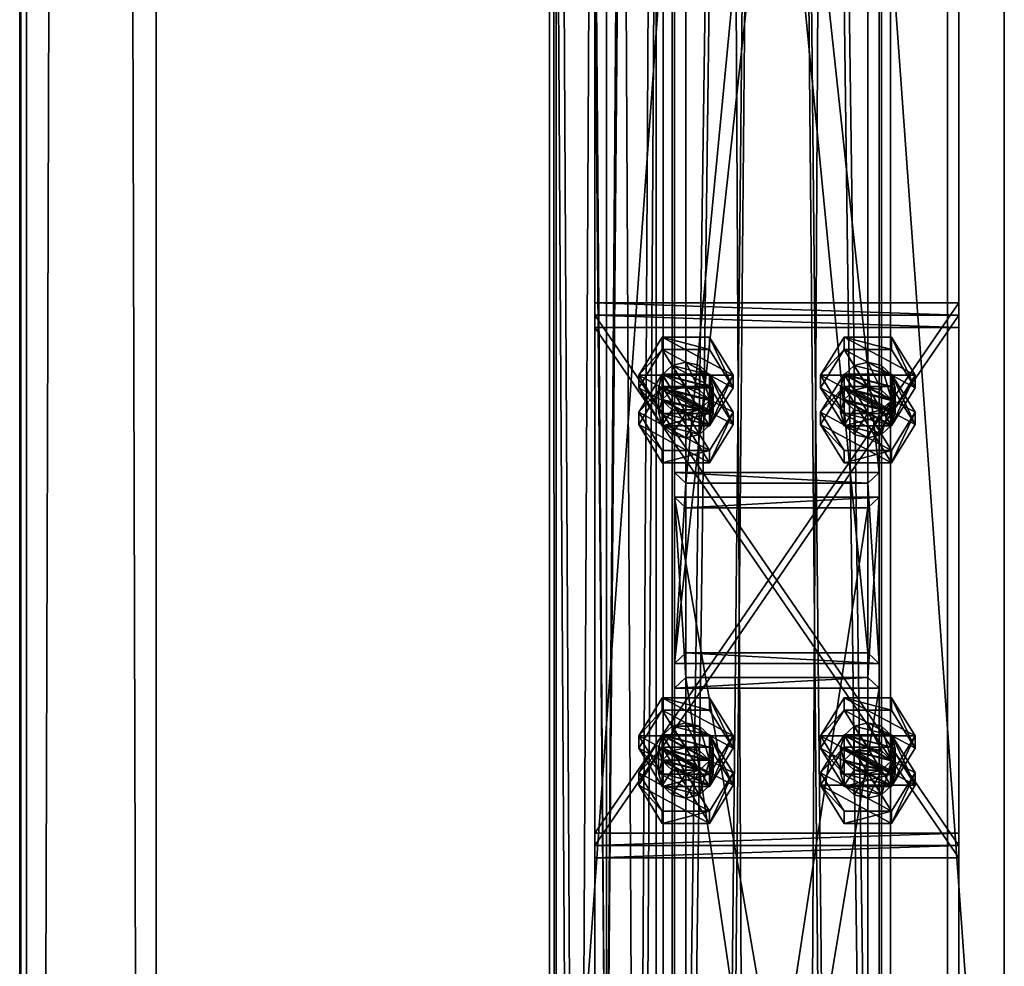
# Model space of a CAD drawing. Header units: millimetres. Extents: x -333 to 67333, y -930 to 39730.
# Tile 574 of 656: x -333 to 100, y 22452 to 22868. Entities that reach past the tile are written whole.
import ezdxf

# ---------------------------------------------------------------- set-up
doc = ezdxf.new("R2010")
doc.units = ezdxf.units.MM
for name, color, linetype in [('13', 7, 'Continuous'), ('4', 7, 'Continuous'), ('5', 7, 'Continuous'), ('6', 7, 'Continuous'), ('95', 7, 'Continuous'), ('99', 7, 'Continuous')]:
    doc.layers.add(name, color=color, linetype=linetype)

msp = doc.modelspace()

# ---------------------------------------------------------------- meshes
at = {"layer": '13', "color": 30}
mesh = msp.add_polyface(dxfattribs=at)
corners = [(-332.99, 19390.98, 7560.75), (-332.99, 19378.52, 7502.06), (-332.99, 39710.84, 3185.56), (-332.99, 39723.3, 3244.25), (-329.99, 19378.52, 7502.06), (-329.99, 39710.84, 3185.56), (-329.99, 19390.35, 7557.82), (-329.99, 39722.68, 3241.32), (-272.99, 19390.35, 7557.82), (-272.99, 39722.68, 3241.32), (-272.99, 19390.98, 7560.75), (-272.99, 39723.3, 3244.25)]
mesh.append_faces([[corners[k] for k in face] for face in [(0, 2, 3, 3), (1, 5, 2, 2), (4, 7, 5, 5), (6, 9, 7, 7), (8, 11, 9, 9), (10, 3, 11, 11), (0, 4, 1, 1), (8, 0, 10, 10), (7, 2, 5, 5)]], dxfattribs={"vtx0": -1, "color": 30})
mesh.append_faces([[corners[k] for k in face] for face in [(4, 0, 6, 6), (6, 0, 8, 8), (3, 7, 11, 11)]], dxfattribs={"vtx0": -1, "vtx1": -1, "color": 30})
mesh.append_faces([[corners[k] for k in face] for face in [(7, 3, 2, 2)]], dxfattribs={"vtx0": -1, "vtx2": -1, "vtx3": -1, "color": 30})
mesh.append_faces([[corners[k] for k in face] for face in [(9, 11, 7, 7)]], dxfattribs={"vtx1": -1, "color": 30})
mesh.append_faces([[corners[k] for k in face] for face in [(0, 1, 2, 2), (1, 4, 5, 5), (4, 6, 7, 7), (6, 8, 9, 9), (8, 10, 11, 11), (10, 0, 3, 3)]], dxfattribs={"vtx2": -1, "vtx3": -1, "color": 30})
mesh = msp.add_polyface(dxfattribs=at)
corners = [(-100, 19475.03, 2980), (-50, 19475.03, 2980), (-50, 29325, 2980), (-100, 29325, 2980), (-50, 19475.03, 2983), (-50, 29325, 2983), (-97, 19475.03, 2983), (-97, 29325, 2983), (-97, 19475.03, 3030), (-97, 29325, 3030), (-100, 19475.03, 3030), (-100, 29325, 3030)]
mesh.append_faces([[corners[k] for k in face] for face in [(0, 2, 3, 3), (1, 5, 2, 2), (4, 7, 5, 5), (6, 9, 7, 7), (8, 11, 9, 9), (10, 3, 11, 11), (0, 4, 1, 1), (8, 0, 10, 10), (7, 2, 5, 5)]], dxfattribs={"vtx0": -1, "color": 30})
mesh.append_faces([[corners[k] for k in face] for face in [(4, 0, 6, 6), (6, 0, 8, 8), (3, 7, 11, 11)]], dxfattribs={"vtx0": -1, "vtx1": -1, "color": 30})
mesh.append_faces([[corners[k] for k in face] for face in [(7, 3, 2, 2)]], dxfattribs={"vtx0": -1, "vtx2": -1, "vtx3": -1, "color": 30})
mesh.append_faces([[corners[k] for k in face] for face in [(9, 11, 7, 7)]], dxfattribs={"vtx1": -1, "color": 30})
mesh.append_faces([[corners[k] for k in face] for face in [(0, 1, 2, 2), (1, 4, 5, 5), (4, 6, 7, 7), (6, 8, 9, 9), (8, 10, 11, 11), (10, 0, 3, 3)]], dxfattribs={"vtx2": -1, "vtx3": -1, "color": 30})
mesh = msp.add_polyface(dxfattribs=at)
corners = [(-50.06, 25223.33, 5870), (-100.06, 25223.33, 5870), (-100.06, 19405, 5870), (-50.06, 19405, 5870), (-50.06, 25223.33, 5950), (-50.06, 19405, 5950), (-100.06, 25223.33, 5950), (-100.06, 19405, 5950), (-97.06, 19405, 5873), (-53.06, 19405, 5873), (-53.06, 19405, 5947), (-97.06, 19405, 5947), (-53.06, 25223.33, 5873), (-53.06, 25223.33, 5947), (-97.06, 25223.33, 5873), (-97.06, 25223.33, 5947)]
mesh.append_faces([[corners[k] for k in face] for face in [(0, 2, 3, 3), (4, 3, 5, 5), (6, 5, 7, 7), (1, 7, 2, 2), (12, 10, 9, 9), (14, 9, 8, 8), (15, 8, 11, 11), (13, 11, 10, 10)]], dxfattribs={"vtx0": -1, "color": 30})
mesh.append_faces([[corners[k] for k in face] for face in [(2, 8, 3, 3), (8, 7, 11, 11), (11, 7, 10, 10), (3, 9, 5, 5), (9, 3, 8, 8), (5, 10, 7, 7), (0, 12, 1, 1), (12, 4, 13, 13), (13, 4, 15, 15), (1, 14, 6, 6), (14, 1, 12, 12), (6, 15, 4, 4)]], dxfattribs={"vtx0": -1, "vtx1": -1, "color": 30})
mesh.append_faces([[corners[k] for k in face] for face in [(8, 2, 7, 7), (5, 9, 10, 10), (12, 0, 4, 4), (6, 14, 15, 15)]], dxfattribs={"vtx0": -1, "vtx2": -1, "vtx3": -1, "color": 30})
mesh.append_faces([[corners[k] for k in face] for face in [(0, 1, 2, 2), (4, 0, 3, 3), (6, 4, 5, 5), (1, 6, 7, 7), (12, 13, 10, 10), (14, 12, 9, 9), (15, 14, 8, 8), (13, 15, 11, 11)]], dxfattribs={"vtx2": -1, "vtx3": -1, "color": 30})
mesh = msp.add_polyface(dxfattribs=at)
corners = [(-97.06, 23544.7, 4373), (-53.06, 23544.7, 4373), (-53.06, 15255.02, 4373), (-97.06, 15255.02, 4373), (-53.06, 23544.7, 4447), (-53.06, 15255.02, 4447), (-97.06, 23544.7, 4447), (-97.06, 15255.02, 4447), (-100.06, 23544.7, 4370), (-100.06, 23544.7, 4450), (-100.06, 15255.02, 4450), (-100.06, 15255.02, 4370), (-50.06, 23544.7, 4450), (-50.06, 15255.02, 4450), (-50.06, 23544.7, 4370), (-50.06, 15255.02, 4370)]
mesh.append_faces([[corners[k] for k in face] for face in [(0, 2, 3, 3), (1, 5, 2, 2), (4, 7, 5, 5), (6, 3, 7, 7), (8, 10, 11, 11), (9, 13, 10, 10), (12, 15, 13, 13), (14, 11, 15, 15)]], dxfattribs={"vtx0": -1, "color": 30})
mesh.append_faces([[corners[k] for k in face] for face in [(9, 6, 12, 12), (6, 8, 0, 0), (0, 8, 1, 1), (12, 4, 14, 14), (4, 12, 6, 6), (14, 1, 8, 8), (11, 3, 15, 15), (3, 10, 7, 7), (7, 10, 5, 5), (15, 2, 13, 13), (2, 15, 3, 3), (13, 5, 10, 10)]], dxfattribs={"vtx0": -1, "vtx1": -1, "color": 30})
mesh.append_faces([[corners[k] for k in face] for face in [(6, 9, 8, 8), (14, 4, 1, 1), (3, 11, 10, 10), (13, 2, 5, 5)]], dxfattribs={"vtx0": -1, "vtx2": -1, "vtx3": -1, "color": 30})
mesh.append_faces([[corners[k] for k in face] for face in [(0, 1, 2, 2), (1, 4, 5, 5), (4, 6, 7, 7), (6, 0, 3, 3), (8, 9, 10, 10), (9, 12, 13, 13), (12, 14, 15, 15), (14, 8, 11, 11)]], dxfattribs={"vtx2": -1, "vtx3": -1, "color": 30})
at = {"layer": '4', "color": 171}
mesh = msp.add_polyface(dxfattribs=at)
corners = [(40, 22589.78, 5201.55), (-40, 22589.78, 5201.55), (-40, 23412.41, 3080), (40, 23412.41, 3080), (-40, 22664.37, 5230.47), (-40, 23498.21, 3080), (40, 22664.37, 5230.47), (40, 23498.21, 3080), (45, 22585.12, 5199.74), (45, 22669.03, 5232.28), (45, 23503.58, 3080), (45, 23407.05, 3080), (-45, 22669.03, 5232.28), (-45, 23503.58, 3080), (-45, 22585.12, 5199.74), (-45, 23407.05, 3080)]
mesh.append_faces([[corners[k] for k in face] for face in [(0, 2, 3, 3), (1, 5, 2, 2), (4, 7, 5, 5), (6, 3, 7, 7), (8, 10, 11, 11), (9, 13, 10, 10), (12, 15, 13, 13), (14, 11, 15, 15)]], dxfattribs={"vtx0": -1, "color": 171})
mesh.append_faces([[corners[k] for k in face] for face in [(9, 6, 12, 12), (6, 8, 0, 0), (0, 8, 1, 1), (12, 4, 14, 14), (4, 12, 6, 6), (14, 1, 8, 8), (11, 3, 15, 15), (3, 10, 7, 7), (7, 10, 5, 5), (15, 2, 13, 13), (2, 15, 3, 3), (13, 5, 10, 10)]], dxfattribs={"vtx0": -1, "vtx1": -1, "color": 171})
mesh.append_faces([[corners[k] for k in face] for face in [(6, 9, 8, 8), (14, 4, 1, 1), (3, 11, 10, 10), (13, 2, 5, 5)]], dxfattribs={"vtx0": -1, "vtx2": -1, "vtx3": -1, "color": 171})
mesh.append_faces([[corners[k] for k in face] for face in [(0, 1, 2, 2), (1, 4, 5, 5), (4, 6, 7, 7), (6, 0, 3, 3), (8, 9, 10, 10), (9, 12, 13, 13), (12, 14, 15, 15), (14, 8, 11, 11)]], dxfattribs={"vtx2": -1, "vtx3": -1, "color": 171})
mesh = msp.add_polyface(dxfattribs=at)
corners = [(-45, 22031.11, 6628.51), (45, 22031.11, 6628.51), (45, 22574.27, 5227.71), (-45, 22574.27, 5227.71), (-45, 22136.31, 6606.15), (-45, 22658.18, 5260.25), (45, 22136.31, 6606.15), (45, 22658.18, 5260.25), (40, 22578.93, 5229.52), (-40, 22578.93, 5229.52), (-40, 22653.52, 5258.44), (40, 22653.52, 5258.44), (-40, 22130.47, 6607.39), (40, 22130.47, 6607.39), (-40, 22036.96, 6627.26), (40, 22036.96, 6627.26)]
mesh.append_faces([[corners[k] for k in face] for face in [(0, 2, 3, 3), (4, 3, 5, 5), (6, 5, 7, 7), (1, 7, 2, 2), (12, 11, 10, 10), (14, 10, 9, 9), (15, 9, 8, 8), (13, 8, 11, 11)]], dxfattribs={"vtx0": -1, "color": 171})
mesh.append_faces([[corners[k] for k in face] for face in [(2, 8, 3, 3), (8, 7, 11, 11), (11, 7, 10, 10), (3, 9, 5, 5), (9, 3, 8, 8), (5, 10, 7, 7), (4, 12, 0, 0), (12, 6, 13, 13), (13, 6, 15, 15), (0, 14, 1, 1), (14, 0, 12, 12), (1, 15, 6, 6)]], dxfattribs={"vtx0": -1, "vtx1": -1, "color": 171})
mesh.append_faces([[corners[k] for k in face] for face in [(8, 2, 7, 7), (5, 9, 10, 10), (12, 4, 6, 6), (1, 14, 15, 15)]], dxfattribs={"vtx0": -1, "vtx2": -1, "vtx3": -1, "color": 171})
mesh.append_faces([[corners[k] for k in face] for face in [(0, 1, 2, 2), (4, 0, 3, 3), (6, 4, 5, 5), (1, 6, 7, 7), (12, 13, 11, 11), (14, 12, 10, 10), (15, 14, 9, 9), (13, 15, 8, 8)]], dxfattribs={"vtx2": -1, "vtx3": -1, "color": 171})
at = {"layer": '5', "color": 131}
mesh = msp.add_polyface(dxfattribs=at)
corners = [(-46, 29385, 2984), (46, 29385, 2984), (46, 19415.03, 2984), (-46, 19415.03, 2984), (46, 29385, 3076), (46, 19415.03, 3076), (-46, 29385, 3076), (-46, 19415.03, 3076), (-50, 29385, 2980), (-50, 29385, 3080), (-50, 19415.03, 3080), (-50, 19415.03, 2980), (50, 29385, 3080), (50, 19415.03, 3080), (50, 29385, 2980), (50, 19415.03, 2980)]
mesh.append_faces([[corners[k] for k in face] for face in [(0, 2, 3, 3), (1, 5, 2, 2), (4, 7, 5, 5), (6, 3, 7, 7), (8, 10, 11, 11), (9, 13, 10, 10), (12, 15, 13, 13), (14, 11, 15, 15)]], dxfattribs={"vtx0": -1, "color": 131})
mesh.append_faces([[corners[k] for k in face] for face in [(9, 6, 12, 12), (6, 8, 0, 0), (0, 8, 1, 1), (12, 4, 14, 14), (4, 12, 6, 6), (14, 1, 8, 8), (11, 3, 15, 15), (3, 10, 7, 7), (7, 10, 5, 5), (15, 2, 13, 13), (2, 15, 3, 3), (13, 5, 10, 10)]], dxfattribs={"vtx0": -1, "vtx1": -1, "color": 131})
mesh.append_faces([[corners[k] for k in face] for face in [(6, 9, 8, 8), (14, 4, 1, 1), (3, 11, 10, 10), (13, 2, 5, 5)]], dxfattribs={"vtx0": -1, "vtx2": -1, "vtx3": -1, "color": 131})
mesh.append_faces([[corners[k] for k in face] for face in [(0, 1, 2, 2), (1, 4, 5, 5), (4, 6, 7, 7), (6, 0, 3, 3), (8, 9, 10, 10), (9, 12, 13, 13), (12, 14, 15, 15), (14, 8, 11, 11)]], dxfattribs={"vtx2": -1, "vtx3": -1, "color": 131})
at = {"layer": '6', "color": 2}
mesh = msp.add_polyface(dxfattribs=at)
corners = [(-80, 19419.86, 7183.53), (80, 19419.86, 7183.53), (80, 30845.06, 4755.1), (-80, 30845.06, 4755.1), (-80, 19419.86, 7347.1), (-80, 30878.32, 4911.61), (80, 19419.86, 7347.1), (80, 30878.32, 4911.61), (75, 30846.1, 4759.99), (-75, 30846.1, 4759.99), (-75, 30877.28, 4906.72), (75, 30877.28, 4906.72), (-75, 19419.86, 7341.99), (75, 19419.86, 7341.99), (-75, 19419.86, 7188.64), (75, 19419.86, 7188.64)]
mesh.append_faces([[corners[k] for k in face] for face in [(0, 2, 3, 3), (4, 3, 5, 5), (6, 5, 7, 7), (1, 7, 2, 2), (12, 11, 10, 10), (14, 10, 9, 9), (15, 9, 8, 8), (13, 8, 11, 11)]], dxfattribs={"vtx0": -1, "color": 2})
mesh.append_faces([[corners[k] for k in face] for face in [(2, 8, 3, 3), (8, 7, 11, 11), (11, 7, 10, 10), (3, 9, 5, 5), (9, 3, 8, 8), (5, 10, 7, 7), (4, 12, 0, 0), (12, 6, 13, 13), (13, 6, 15, 15), (0, 14, 1, 1), (14, 0, 12, 12), (1, 15, 6, 6)]], dxfattribs={"vtx0": -1, "vtx1": -1, "color": 2})
mesh.append_faces([[corners[k] for k in face] for face in [(8, 2, 7, 7), (5, 9, 10, 10), (12, 4, 6, 6), (1, 14, 15, 15)]], dxfattribs={"vtx0": -1, "vtx2": -1, "vtx3": -1, "color": 2})
mesh.append_faces([[corners[k] for k in face] for face in [(0, 1, 2, 2), (4, 0, 3, 3), (6, 4, 5, 5), (1, 6, 7, 7), (12, 13, 11, 11), (14, 12, 10, 10), (15, 14, 9, 9), (13, 15, 8, 8)]], dxfattribs={"vtx2": -1, "vtx3": -1, "color": 2})
at = {"layer": '95', "color": 7}
mesh = msp.add_polyface(dxfattribs=at)
corners = [(-52, 22706.32, 5246.74), (-50.39, 22711.92, 5248.91), (-50.39, 22701.07, 5276.88), (-46, 22716.01, 5250.5), (-46, 22705.17, 5278.47), (-40, 22717.51, 5251.08), (-40, 22706.67, 5279.05), (-34, 22716.01, 5250.5), (-34, 22705.17, 5278.47), (-29.61, 22711.92, 5248.91), (-29.61, 22701.07, 5276.88), (-28, 22706.32, 5246.74), (-28, 22695.48, 5274.71), (-50.39, 22700.73, 5244.57), (-34, 22696.64, 5242.98), (-29.61, 22700.73, 5244.57), (-60.78, 22695.48, 5274.71), (-50.39, 22712.26, 5281.22), (-50.39, 22706.84, 5295.2), (-29.61, 22712.26, 5281.22), (-29.61, 22706.84, 5295.2), (-19.22, 22690.06, 5288.7), (-19.22, 22695.48, 5274.71), (-19.22, 22711.75, 5232.76), (-29.61, 22689.54, 5240.23), (-19.22, 22706.32, 5246.74), (-50.39, 22694.97, 5226.25), (-60.78, 22711.75, 5232.76), (-60.78, 22706.32, 5246.74), (-50.39, 22728.53, 5239.26), (-50.39, 22723.11, 5253.25), (-29.61, 22728.53, 5239.26), (-29.61, 22723.11, 5253.25), (-29.61, 22694.97, 5226.25)]
mesh.append_faces([[corners[k] for k in face] for face in [(1, 4, 2, 2), (3, 6, 4, 4), (5, 8, 6, 6), (7, 10, 8, 8), (9, 12, 10, 10), (5, 9, 7, 7), (10, 6, 8, 8), (17, 20, 18, 18), (19, 21, 20, 20), (17, 22, 19, 19), (21, 18, 20, 20), (23, 24, 25, 25), (27, 30, 28, 28), (29, 32, 30, 30), (31, 25, 32, 32), (29, 23, 31, 31), (25, 30, 32, 32)]], dxfattribs={"vtx0": -1, "color": 7})
mesh.append_faces([[corners[k] for k in face] for face in [(13, 14, 0, 0), (0, 11, 1, 1), (1, 11, 3, 3), (3, 9, 5, 5), (6, 10, 4, 4), (4, 12, 2, 2), (27, 23, 29, 29), (30, 24, 28, 28)]], dxfattribs={"vtx0": -1, "vtx1": -1, "color": 7})
mesh.append_faces([[corners[k] for k in face] for face in [(0, 14, 15, 15), (0, 15, 11, 11), (3, 11, 9, 9), (27, 33, 23, 23), (30, 25, 24, 24)]], dxfattribs={"vtx0": -1, "vtx2": -1, "vtx3": -1, "color": 7})
mesh.append_faces([[corners[k] for k in face] for face in [(0, 1, 2, 2), (1, 3, 4, 4), (3, 5, 6, 6), (5, 7, 8, 8), (7, 9, 10, 10), (9, 11, 12, 12), (16, 17, 18, 18), (17, 19, 20, 20), (26, 27, 28, 28), (27, 29, 30, 30), (29, 31, 32, 32), (31, 23, 25, 25)]], dxfattribs={"vtx2": -1, "vtx3": -1, "color": 7})
mesh = msp.add_polyface(dxfattribs=at)
corners = [(28, 22706.32, 5246.74), (29.61, 22711.92, 5248.91), (29.61, 22701.07, 5276.88), (34, 22716.01, 5250.5), (34, 22705.17, 5278.47), (40, 22717.51, 5251.08), (40, 22706.67, 5279.05), (46, 22716.01, 5250.5), (46, 22705.17, 5278.47), (50.39, 22711.92, 5248.91), (50.39, 22701.07, 5276.88), (52, 22706.32, 5246.74), (52, 22695.48, 5274.71), (29.61, 22700.73, 5244.57), (46, 22696.64, 5242.98), (50.39, 22700.73, 5244.57), (19.22, 22695.48, 5274.71), (29.61, 22712.26, 5281.22), (29.61, 22706.84, 5295.2), (50.39, 22712.26, 5281.22), (50.39, 22706.84, 5295.2), (60.78, 22690.06, 5288.7), (60.78, 22695.48, 5274.71), (60.78, 22711.75, 5232.76), (50.39, 22689.54, 5240.23), (60.78, 22706.32, 5246.74), (29.61, 22694.97, 5226.25), (19.22, 22711.75, 5232.76), (19.22, 22706.32, 5246.74), (29.61, 22728.53, 5239.26), (29.61, 22723.11, 5253.25), (50.39, 22728.53, 5239.26), (50.39, 22723.11, 5253.25), (50.39, 22694.97, 5226.25)]
mesh.append_faces([[corners[k] for k in face] for face in [(1, 4, 2, 2), (3, 6, 4, 4), (5, 8, 6, 6), (7, 10, 8, 8), (9, 12, 10, 10), (5, 9, 7, 7), (10, 6, 8, 8), (17, 20, 18, 18), (19, 21, 20, 20), (17, 22, 19, 19), (21, 18, 20, 20), (23, 24, 25, 25), (27, 30, 28, 28), (29, 32, 30, 30), (31, 25, 32, 32), (29, 23, 31, 31), (25, 30, 32, 32)]], dxfattribs={"vtx0": -1, "color": 7})
mesh.append_faces([[corners[k] for k in face] for face in [(13, 14, 0, 0), (0, 15, 1, 1), (1, 9, 3, 3), (3, 9, 5, 5), (6, 10, 4, 4), (4, 12, 2, 2), (27, 23, 29, 29), (30, 24, 28, 28)]], dxfattribs={"vtx0": -1, "vtx1": -1, "color": 7})
mesh.append_faces([[corners[k] for k in face] for face in [(0, 14, 15, 15), (1, 15, 11, 11), (1, 11, 9, 9), (27, 33, 23, 23), (30, 25, 24, 24)]], dxfattribs={"vtx0": -1, "vtx2": -1, "vtx3": -1, "color": 7})
mesh.append_faces([[corners[k] for k in face] for face in [(0, 1, 2, 2), (1, 3, 4, 4), (3, 5, 6, 6), (5, 7, 8, 8), (7, 9, 10, 10), (9, 11, 12, 12), (16, 17, 18, 18), (17, 19, 20, 20), (26, 27, 28, 28), (27, 29, 30, 30), (29, 31, 32, 32), (31, 23, 25, 25)]], dxfattribs={"vtx2": -1, "vtx3": -1, "color": 7})
mesh = msp.add_polyface(dxfattribs=at)
corners = [(-28, 22706.32, 5246.74), (-29.61, 22700.73, 5244.57), (-29.61, 22689.88, 5272.54), (-28, 22695.48, 5274.71), (-34, 22696.64, 5242.98), (-34, 22685.79, 5270.95), (-40, 22695.14, 5242.4), (-40, 22684.29, 5270.37), (-46, 22696.64, 5242.98), (-46, 22685.79, 5270.95), (-50.39, 22700.73, 5244.57), (-50.39, 22689.88, 5272.54), (-52, 22706.32, 5246.74), (-52, 22695.48, 5274.71), (-50.39, 22701.07, 5276.88), (-46, 22705.17, 5278.47), (-29.61, 22701.07, 5276.88), (-19.22, 22695.48, 5274.71), (-29.61, 22678.7, 5268.2), (-29.61, 22673.27, 5282.19), (-19.22, 22690.06, 5288.7), (-50.39, 22678.7, 5268.2), (-50.39, 22673.27, 5282.19), (-60.78, 22695.48, 5274.71), (-60.78, 22690.06, 5288.7), (-50.39, 22706.84, 5295.2), (-29.61, 22712.26, 5281.22), (-50.39, 22712.26, 5281.22), (-19.22, 22711.75, 5232.76), (-29.61, 22694.97, 5226.25), (-29.61, 22689.54, 5240.23), (-50.39, 22694.97, 5226.25), (-50.39, 22689.54, 5240.23), (-60.78, 22706.32, 5246.74), (-60.78, 22711.75, 5232.76)]
mesh.append_faces([[corners[k] for k in face] for face in [(0, 2, 3, 3), (1, 5, 2, 2), (4, 7, 5, 5), (6, 9, 7, 7), (8, 11, 9, 9), (10, 13, 11, 11), (12, 14, 13, 13), (4, 8, 6, 6), (11, 7, 9, 9), (17, 19, 20, 20), (18, 22, 19, 19), (21, 24, 22, 22), (23, 25, 24, 24), (18, 23, 21, 21), (24, 19, 22, 22), (29, 32, 30, 30), (31, 33, 32, 32), (29, 34, 31, 31), (33, 30, 32, 32)]], dxfattribs={"vtx0": -1, "color": 7})
mesh.append_faces([[corners[k] for k in face] for face in [(8, 4, 10, 10), (14, 2, 13, 13), (13, 5, 11, 11), (23, 18, 27, 27), (25, 19, 24, 24)]], dxfattribs={"vtx0": -1, "vtx1": -1, "color": 7})
mesh.append_faces([[corners[k] for k in face] for face in [(15, 16, 3, 3), (14, 3, 2, 2), (13, 2, 5, 5), (11, 5, 7, 7), (27, 18, 17, 17), (25, 20, 19, 19)]], dxfattribs={"vtx0": -1, "vtx2": -1, "vtx3": -1, "color": 7})
mesh.append_faces([[corners[k] for k in face] for face in [(0, 1, 2, 2), (1, 4, 5, 5), (4, 6, 7, 7), (6, 8, 9, 9), (8, 10, 11, 11), (10, 12, 13, 13), (17, 18, 19, 19), (18, 21, 22, 22), (21, 23, 24, 24), (26, 17, 20, 20), (28, 29, 30, 30), (29, 31, 32, 32)]], dxfattribs={"vtx2": -1, "vtx3": -1, "color": 7})
mesh = msp.add_polyface(dxfattribs=at)
corners = [(52, 22706.32, 5246.74), (50.39, 22700.73, 5244.57), (50.39, 22689.88, 5272.54), (52, 22695.48, 5274.71), (46, 22696.64, 5242.98), (46, 22685.79, 5270.95), (40, 22695.14, 5242.4), (40, 22684.29, 5270.37), (34, 22696.64, 5242.98), (34, 22685.79, 5270.95), (29.61, 22700.73, 5244.57), (29.61, 22689.88, 5272.54), (28, 22706.32, 5246.74), (28, 22695.48, 5274.71), (29.61, 22701.07, 5276.88), (34, 22705.17, 5278.47), (50.39, 22701.07, 5276.88), (60.78, 22695.48, 5274.71), (50.39, 22678.7, 5268.2), (50.39, 22673.27, 5282.19), (60.78, 22690.06, 5288.7), (29.61, 22678.7, 5268.2), (29.61, 22673.27, 5282.19), (19.22, 22695.48, 5274.71), (19.22, 22690.06, 5288.7), (29.61, 22706.84, 5295.2), (50.39, 22712.26, 5281.22), (29.61, 22712.26, 5281.22), (60.78, 22711.75, 5232.76), (50.39, 22694.97, 5226.25), (50.39, 22689.54, 5240.23), (29.61, 22694.97, 5226.25), (29.61, 22689.54, 5240.23), (19.22, 22706.32, 5246.74), (19.22, 22711.75, 5232.76)]
mesh.append_faces([[corners[k] for k in face] for face in [(0, 2, 3, 3), (1, 5, 2, 2), (4, 7, 5, 5), (6, 9, 7, 7), (8, 11, 9, 9), (10, 13, 11, 11), (12, 14, 13, 13), (6, 10, 8, 8), (11, 7, 9, 9), (17, 19, 20, 20), (18, 22, 19, 19), (21, 24, 22, 22), (23, 25, 24, 24), (18, 23, 21, 21), (24, 19, 22, 22), (29, 32, 30, 30), (31, 33, 32, 32), (29, 34, 31, 31), (33, 30, 32, 32)]], dxfattribs={"vtx0": -1, "color": 7})
mesh.append_faces([[corners[k] for k in face] for face in [(14, 2, 13, 13), (13, 5, 11, 11), (23, 18, 27, 27), (25, 19, 24, 24)]], dxfattribs={"vtx0": -1, "vtx1": -1, "color": 7})
mesh.append_faces([[corners[k] for k in face] for face in [(10, 6, 4, 4), (15, 16, 3, 3), (14, 3, 2, 2), (13, 2, 5, 5), (11, 5, 7, 7), (27, 18, 17, 17), (25, 20, 19, 19)]], dxfattribs={"vtx0": -1, "vtx2": -1, "vtx3": -1, "color": 7})
mesh.append_faces([[corners[k] for k in face] for face in [(0, 1, 2, 2), (1, 4, 5, 5), (4, 6, 7, 7), (6, 8, 9, 9), (8, 10, 11, 11), (10, 12, 13, 13), (17, 18, 19, 19), (18, 21, 22, 22), (21, 23, 24, 24), (26, 17, 20, 20), (28, 29, 30, 30), (29, 31, 32, 32)]], dxfattribs={"vtx2": -1, "vtx3": -1, "color": 7})
mesh = msp.add_polyface(dxfattribs=at)
corners = [(-52, 22547.82, 5185.28), (-50.39, 22553.42, 5187.45), (-50.39, 22542.57, 5215.42), (-46, 22557.51, 5189.04), (-46, 22546.67, 5217.01), (-40, 22559.01, 5189.62), (-40, 22548.17, 5217.59), (-34, 22557.51, 5189.04), (-34, 22546.67, 5217.01), (-29.61, 22553.42, 5187.45), (-29.61, 22542.57, 5215.42), (-28, 22547.82, 5185.28), (-28, 22536.98, 5213.25), (-50.39, 22542.23, 5183.11), (-34, 22538.13, 5181.52), (-29.61, 22542.23, 5183.11), (-60.78, 22536.98, 5213.25), (-50.39, 22553.76, 5219.76), (-50.39, 22548.34, 5233.75), (-29.61, 22553.76, 5219.76), (-29.61, 22548.34, 5233.75), (-19.22, 22531.55, 5227.24), (-19.22, 22536.98, 5213.25), (-19.22, 22553.25, 5171.3), (-29.61, 22531.04, 5178.77), (-19.22, 22547.82, 5185.28), (-50.39, 22536.46, 5164.79), (-60.78, 22553.25, 5171.3), (-60.78, 22547.82, 5185.28), (-50.39, 22570.03, 5177.8), (-50.39, 22564.61, 5191.79), (-29.61, 22570.03, 5177.8), (-29.61, 22564.61, 5191.79), (-29.61, 22536.46, 5164.79)]
mesh.append_faces([[corners[k] for k in face] for face in [(1, 4, 2, 2), (3, 6, 4, 4), (5, 8, 6, 6), (7, 10, 8, 8), (9, 12, 10, 10), (3, 7, 5, 5), (10, 6, 8, 8), (17, 20, 18, 18), (19, 21, 20, 20), (17, 22, 19, 19), (21, 18, 20, 20), (23, 24, 25, 25), (27, 30, 28, 28), (29, 32, 30, 30), (31, 25, 32, 32), (29, 23, 31, 31), (25, 30, 32, 32)]], dxfattribs={"vtx0": -1, "color": 7})
mesh.append_faces([[corners[k] for k in face] for face in [(13, 14, 0, 0), (0, 15, 1, 1), (1, 9, 3, 3), (6, 10, 4, 4), (4, 10, 2, 2), (27, 23, 29, 29), (30, 24, 28, 28)]], dxfattribs={"vtx0": -1, "vtx1": -1, "color": 7})
mesh.append_faces([[corners[k] for k in face] for face in [(0, 14, 15, 15), (1, 15, 11, 11), (1, 11, 9, 9), (3, 9, 7, 7), (27, 33, 23, 23), (30, 25, 24, 24)]], dxfattribs={"vtx0": -1, "vtx2": -1, "vtx3": -1, "color": 7})
mesh.append_faces([[corners[k] for k in face] for face in [(0, 1, 2, 2), (1, 3, 4, 4), (3, 5, 6, 6), (5, 7, 8, 8), (7, 9, 10, 10), (9, 11, 12, 12), (16, 17, 18, 18), (17, 19, 20, 20), (26, 27, 28, 28), (27, 29, 30, 30), (29, 31, 32, 32), (31, 23, 25, 25)]], dxfattribs={"vtx2": -1, "vtx3": -1, "color": 7})
mesh = msp.add_polyface(dxfattribs=at)
corners = [(28, 22547.82, 5185.28), (29.61, 22553.42, 5187.45), (29.61, 22542.57, 5215.42), (34, 22557.51, 5189.04), (34, 22546.67, 5217.01), (40, 22559.01, 5189.62), (40, 22548.17, 5217.59), (46, 22557.51, 5189.04), (46, 22546.67, 5217.01), (50.39, 22553.42, 5187.45), (50.39, 22542.57, 5215.42), (52, 22547.82, 5185.28), (52, 22536.98, 5213.25), (29.61, 22542.23, 5183.11), (46, 22538.13, 5181.52), (50.39, 22542.23, 5183.11), (19.22, 22536.98, 5213.25), (29.61, 22553.76, 5219.76), (29.61, 22548.34, 5233.75), (50.39, 22553.76, 5219.76), (50.39, 22548.34, 5233.75), (60.78, 22531.55, 5227.24), (60.78, 22536.98, 5213.25), (60.78, 22553.25, 5171.3), (50.39, 22531.04, 5178.77), (60.78, 22547.82, 5185.28), (29.61, 22536.46, 5164.79), (19.22, 22553.25, 5171.3), (19.22, 22547.82, 5185.28), (29.61, 22570.03, 5177.8), (29.61, 22564.61, 5191.79), (50.39, 22570.03, 5177.8), (50.39, 22564.61, 5191.79), (50.39, 22536.46, 5164.79)]
mesh.append_faces([[corners[k] for k in face] for face in [(1, 4, 2, 2), (3, 6, 4, 4), (5, 8, 6, 6), (7, 10, 8, 8), (9, 12, 10, 10), (5, 9, 7, 7), (8, 4, 6, 6), (17, 20, 18, 18), (19, 21, 20, 20), (17, 22, 19, 19), (21, 18, 20, 20), (23, 24, 25, 25), (27, 30, 28, 28), (29, 32, 30, 30), (31, 25, 32, 32), (29, 23, 31, 31), (25, 30, 32, 32)]], dxfattribs={"vtx0": -1, "color": 7})
mesh.append_faces([[corners[k] for k in face] for face in [(13, 14, 0, 0), (0, 15, 1, 1), (1, 9, 3, 3), (3, 9, 5, 5), (4, 12, 2, 2), (27, 23, 29, 29), (30, 24, 28, 28)]], dxfattribs={"vtx0": -1, "vtx1": -1, "color": 7})
mesh.append_faces([[corners[k] for k in face] for face in [(0, 14, 15, 15), (1, 15, 11, 11), (1, 11, 9, 9), (4, 8, 10, 10), (27, 33, 23, 23), (30, 25, 24, 24)]], dxfattribs={"vtx0": -1, "vtx2": -1, "vtx3": -1, "color": 7})
mesh.append_faces([[corners[k] for k in face] for face in [(0, 1, 2, 2), (1, 3, 4, 4), (3, 5, 6, 6), (5, 7, 8, 8), (7, 9, 10, 10), (9, 11, 12, 12), (16, 17, 18, 18), (17, 19, 20, 20), (26, 27, 28, 28), (27, 29, 30, 30), (29, 31, 32, 32), (31, 23, 25, 25)]], dxfattribs={"vtx2": -1, "vtx3": -1, "color": 7})
mesh = msp.add_polyface(dxfattribs=at)
corners = [(-28, 22547.82, 5185.28), (-29.61, 22542.23, 5183.11), (-29.61, 22531.38, 5211.08), (-28, 22536.98, 5213.25), (-34, 22538.13, 5181.52), (-34, 22527.29, 5209.5), (-40, 22536.63, 5180.94), (-40, 22525.79, 5208.91), (-46, 22538.13, 5181.52), (-46, 22527.29, 5209.5), (-50.39, 22542.23, 5183.11), (-50.39, 22531.38, 5211.08), (-52, 22547.82, 5185.28), (-52, 22536.98, 5213.25), (-50.39, 22542.57, 5215.42), (-29.61, 22542.57, 5215.42), (-19.22, 22536.98, 5213.25), (-29.61, 22520.19, 5206.74), (-29.61, 22514.77, 5220.73), (-19.22, 22531.55, 5227.24), (-50.39, 22520.19, 5206.74), (-50.39, 22514.77, 5220.73), (-60.78, 22536.98, 5213.25), (-60.78, 22531.55, 5227.24), (-50.39, 22548.34, 5233.75), (-29.61, 22553.76, 5219.76), (-50.39, 22553.76, 5219.76), (-19.22, 22553.25, 5171.3), (-29.61, 22536.46, 5164.79), (-29.61, 22531.04, 5178.77), (-50.39, 22536.46, 5164.79), (-50.39, 22531.04, 5178.77), (-60.78, 22547.82, 5185.28), (-60.78, 22553.25, 5171.3)]
mesh.append_faces([[corners[k] for k in face] for face in [(0, 2, 3, 3), (1, 5, 2, 2), (4, 7, 5, 5), (6, 9, 7, 7), (8, 11, 9, 9), (10, 13, 11, 11), (12, 14, 13, 13), (4, 8, 6, 6), (11, 7, 9, 9), (16, 18, 19, 19), (17, 21, 18, 18), (20, 23, 21, 21), (22, 24, 23, 23), (17, 22, 20, 20), (23, 18, 21, 21), (28, 31, 29, 29), (30, 32, 31, 31), (28, 33, 30, 30), (32, 29, 31, 31)]], dxfattribs={"vtx0": -1, "color": 7})
mesh.append_faces([[corners[k] for k in face] for face in [(8, 4, 10, 10), (14, 2, 13, 13), (13, 5, 11, 11), (22, 17, 26, 26), (24, 18, 23, 23)]], dxfattribs={"vtx0": -1, "vtx1": -1, "color": 7})
mesh.append_faces([[corners[k] for k in face] for face in [(14, 15, 3, 3), (14, 3, 2, 2), (13, 2, 5, 5), (11, 5, 7, 7), (26, 17, 16, 16), (24, 19, 18, 18)]], dxfattribs={"vtx0": -1, "vtx2": -1, "vtx3": -1, "color": 7})
mesh.append_faces([[corners[k] for k in face] for face in [(0, 1, 2, 2), (1, 4, 5, 5), (4, 6, 7, 7), (6, 8, 9, 9), (8, 10, 11, 11), (10, 12, 13, 13), (16, 17, 18, 18), (17, 20, 21, 21), (20, 22, 23, 23), (25, 16, 19, 19), (27, 28, 29, 29), (28, 30, 31, 31)]], dxfattribs={"vtx2": -1, "vtx3": -1, "color": 7})
mesh = msp.add_polyface(dxfattribs=at)
corners = [(52, 22547.82, 5185.28), (50.39, 22542.23, 5183.11), (50.39, 22531.38, 5211.08), (52, 22536.98, 5213.25), (46, 22538.13, 5181.52), (46, 22527.29, 5209.5), (40, 22536.63, 5180.94), (40, 22525.79, 5208.91), (34, 22538.13, 5181.52), (34, 22527.29, 5209.5), (29.61, 22542.23, 5183.11), (29.61, 22531.38, 5211.08), (28, 22547.82, 5185.28), (28, 22536.98, 5213.25), (29.61, 22542.57, 5215.42), (34, 22546.67, 5217.01), (50.39, 22542.57, 5215.42), (60.78, 22536.98, 5213.25), (50.39, 22520.19, 5206.74), (50.39, 22514.77, 5220.73), (60.78, 22531.55, 5227.24), (29.61, 22520.19, 5206.74), (29.61, 22514.77, 5220.73), (19.22, 22536.98, 5213.25), (19.22, 22531.55, 5227.24), (29.61, 22548.34, 5233.75), (50.39, 22553.76, 5219.76), (29.61, 22553.76, 5219.76), (60.78, 22553.25, 5171.3), (50.39, 22536.46, 5164.79), (50.39, 22531.04, 5178.77), (29.61, 22536.46, 5164.79), (29.61, 22531.04, 5178.77), (19.22, 22547.82, 5185.28), (19.22, 22553.25, 5171.3)]
mesh.append_faces([[corners[k] for k in face] for face in [(0, 2, 3, 3), (1, 5, 2, 2), (4, 7, 5, 5), (6, 9, 7, 7), (8, 11, 9, 9), (10, 13, 11, 11), (12, 14, 13, 13), (4, 8, 6, 6), (11, 7, 9, 9), (17, 19, 20, 20), (18, 22, 19, 19), (21, 24, 22, 22), (23, 25, 24, 24), (18, 23, 21, 21), (24, 19, 22, 22), (29, 32, 30, 30), (31, 33, 32, 32), (29, 34, 31, 31), (33, 30, 32, 32)]], dxfattribs={"vtx0": -1, "color": 7})
mesh.append_faces([[corners[k] for k in face] for face in [(8, 4, 10, 10), (14, 2, 13, 13), (13, 5, 11, 11), (23, 18, 27, 27), (25, 20, 24, 24)]], dxfattribs={"vtx0": -1, "vtx1": -1, "color": 7})
mesh.append_faces([[corners[k] for k in face] for face in [(15, 16, 3, 3), (14, 3, 2, 2), (13, 2, 5, 5), (11, 5, 7, 7), (27, 18, 17, 17), (24, 20, 19, 19)]], dxfattribs={"vtx0": -1, "vtx2": -1, "vtx3": -1, "color": 7})
mesh.append_faces([[corners[k] for k in face] for face in [(0, 1, 2, 2), (1, 4, 5, 5), (4, 6, 7, 7), (6, 8, 9, 9), (8, 10, 11, 11), (10, 12, 13, 13), (17, 18, 19, 19), (18, 21, 22, 22), (21, 23, 24, 24), (26, 17, 20, 20), (28, 29, 30, 30), (29, 31, 32, 32)]], dxfattribs={"vtx2": -1, "vtx3": -1, "color": 7})
at = {"layer": '99', "color": 7}
mesh = msp.add_polyface(dxfattribs=at)
corners = [(100, 1810, 1000), (-100, 1810, 1000), (-100, 4590, 1000), (100, 4590, 1000), (100, 1810, 2280), (-100, 1810, 2280), (100, 4590, 2280), (-100, 4590, 2280), (100, 0, 2950), (-100, 0, 2950), (-100, 38800, 2950), (100, 38800, 2950), (100, 38800, -700), (-100, 38800, -700), (-100, 0, -700), (100, 0, -700), (100, 36990, 2280), (-100, 36990, 2280), (-100, 34210, 2280), (100, 34210, 2280), (-100, 34210, 1000), (100, 34210, 1000), (-100, 36990, 1000), (100, 36990, 1000), (100, 19847.42, 2200), (-100, 19847.42, 2200), (-100, 18949.94, 2200), (100, 18949.94, 2200), (-100, 18949.94, 100), (100, 18949.94, 100), (-100, 19847.42, 100), (100, 19847.42, 100), (100, 30990, 2280), (-100, 30990, 2280), (-100, 28210, 2280), (100, 28210, 2280), (-100, 28210, 1000), (100, 28210, 1000), (-100, 30990, 1000), (100, 30990, 1000), (100, 24990, 2280), (-100, 24990, 2280), (-100, 22210, 2280), (100, 22210, 2280), (-100, 22210, 1000), (100, 22210, 1000), (-100, 24990, 1000), (100, 24990, 1000), (100, 16590, 2280), (-100, 16590, 2280), (-100, 13810, 2280), (100, 13810, 2280), (-100, 13810, 1000), (100, 13810, 1000), (-100, 16590, 1000), (100, 16590, 1000), (100, 10590, 1000), (100, 10590, 2280), (100, 7810, 2280), (100, 7810, 1000), (-100, 7810, 2280), (-100, 7810, 1000), (-100, 10590, 1000), (-100, 10590, 2280)]
mesh.append_faces([[corners[k] for k in face] for face in [(0, 2, 3, 3), (4, 1, 0, 0), (6, 5, 4, 4), (3, 7, 6, 6), (8, 10, 11, 11), (12, 10, 13, 13), (14, 12, 13, 13), (8, 14, 9, 9), (16, 18, 19, 19), (19, 20, 21, 21), (21, 22, 23, 23), (23, 17, 16, 16), (24, 26, 27, 27), (27, 28, 29, 29), (29, 30, 31, 31), (31, 25, 24, 24), (32, 34, 35, 35), (35, 36, 37, 37), (37, 38, 39, 39), (39, 33, 32, 32), (40, 42, 43, 43), (43, 44, 45, 45), (45, 46, 47, 47), (47, 41, 40, 40), (48, 50, 51, 51), (51, 52, 53, 53), (53, 54, 55, 55), (55, 49, 48, 48), (58, 61, 59, 59), (59, 62, 56, 56), (56, 63, 57, 57), (57, 60, 58, 58)]], dxfattribs={"vtx0": -1, "color": 7})
mesh.append_faces([[corners[k] for k in face] for face in [(29, 55, 27, 27), (55, 56, 53, 53), (27, 48, 24, 24), (15, 29, 12, 12), (0, 8, 4, 4), (4, 8, 6, 6), (58, 8, 57, 57), (51, 8, 48, 48), (43, 8, 40, 40), (35, 8, 32, 32), (19, 8, 16, 16), (12, 23, 11, 11), (31, 12, 29, 29), (23, 39, 21, 21), (11, 16, 8, 8), (32, 21, 39, 39), (21, 32, 19, 19), (40, 37, 47, 47), (37, 40, 35, 35), (24, 45, 31, 31), (45, 24, 43, 43), (57, 53, 56, 56), (53, 57, 51, 51), (6, 59, 3, 3), (59, 6, 58, 58), (42, 25, 44, 44), (25, 42, 26, 26), (44, 30, 46, 46), (36, 30, 38, 38), (20, 30, 22, 22), (9, 5, 10, 10), (5, 14, 1, 1), (1, 14, 2, 2), (61, 14, 62, 62), (52, 14, 54, 54), (28, 14, 30, 30), (10, 17, 13, 13), (17, 33, 18, 18), (13, 30, 14, 14), (38, 18, 33, 33), (18, 38, 20, 20), (46, 34, 41, 41), (34, 46, 36, 36), (26, 54, 28, 28), (62, 50, 63, 63), (50, 62, 52, 52), (2, 60, 7, 7), (60, 2, 61, 61)]], dxfattribs={"vtx0": -1, "vtx1": -1, "color": 7})
mesh.append_faces([[corners[k] for k in face] for face in [(55, 29, 0, 0), (55, 3, 59, 59), (29, 15, 0, 0), (6, 8, 58, 58), (57, 8, 51, 51), (48, 8, 43, 43), (40, 8, 35, 35), (32, 8, 19, 19), (23, 12, 31, 31), (23, 31, 45, 45), (23, 47, 37, 37), (43, 24, 48, 48), (46, 30, 36, 36), (38, 30, 20, 20), (2, 14, 61, 61), (62, 14, 52, 52), (54, 14, 28, 28), (17, 10, 5, 5), (17, 7, 60, 60), (17, 63, 50, 50), (17, 49, 42, 42), (17, 41, 34, 34), (13, 22, 30, 30), (49, 26, 42, 42)]], dxfattribs={"vtx0": -1, "vtx1": -1, "vtx2": -1, "vtx3": -1, "color": 7})
mesh.append_faces([[corners[k] for k in face] for face in [(55, 0, 3, 3), (55, 59, 56, 56), (27, 55, 48, 48), (0, 15, 8, 8), (23, 45, 47, 47), (23, 37, 39, 39), (11, 23, 16, 16), (44, 25, 30, 30), (5, 9, 14, 14), (17, 5, 7, 7), (17, 60, 63, 63), (17, 50, 49, 49), (17, 42, 41, 41), (17, 34, 33, 33), (13, 17, 22, 22), (26, 49, 54, 54)]], dxfattribs={"vtx0": -1, "vtx2": -1, "vtx3": -1, "color": 7})
mesh.append_faces([[corners[k] for k in face] for face in [(0, 1, 2, 2), (4, 5, 1, 1), (6, 7, 5, 5), (3, 2, 7, 7), (8, 9, 10, 10), (12, 11, 10, 10), (14, 15, 12, 12), (8, 15, 14, 14), (16, 17, 18, 18), (19, 18, 20, 20), (21, 20, 22, 22), (23, 22, 17, 17), (24, 25, 26, 26), (27, 26, 28, 28), (29, 28, 30, 30), (31, 30, 25, 25), (32, 33, 34, 34), (35, 34, 36, 36), (37, 36, 38, 38), (39, 38, 33, 33), (40, 41, 42, 42), (43, 42, 44, 44), (45, 44, 46, 46), (47, 46, 41, 41), (48, 49, 50, 50), (51, 50, 52, 52), (53, 52, 54, 54), (55, 54, 49, 49), (58, 60, 61, 61), (59, 61, 62, 62), (56, 62, 63, 63), (57, 63, 60, 60)]], dxfattribs={"vtx2": -1, "vtx3": -1, "color": 7})
mesh = msp.add_polyface(dxfattribs=at)
corners = [(-80, 22738.2, 5275.19), (80, 22738.2, 5275.19), (80, 22505.11, 5184.81), (-80, 22505.11, 5184.81), (80, 22743.62, 5261.2), (80, 22510.53, 5170.82), (-80, 22743.62, 5261.2), (-80, 22510.53, 5170.82)]
mesh.append_faces([[corners[k] for k in face] for face in [(0, 2, 3, 3), (1, 5, 2, 2), (4, 7, 5, 5), (6, 3, 7, 7), (1, 6, 4, 4), (3, 5, 7, 7)]], dxfattribs={"vtx0": -1, "color": 7})
mesh.append_faces([[corners[k] for k in face] for face in [(0, 1, 2, 2), (1, 4, 5, 5), (4, 6, 7, 7), (6, 0, 3, 3), (1, 0, 6, 6), (3, 2, 5, 5)]], dxfattribs={"vtx2": -1, "vtx3": -1, "color": 7})
mesh = msp.add_polyface(dxfattribs=at)
corners = [(-80, 22732.77, 5289.17), (80, 22732.77, 5289.17), (80, 22499.68, 5198.79), (-80, 22499.68, 5198.79), (80, 22738.2, 5275.19), (80, 22505.11, 5184.81), (-80, 22738.2, 5275.19), (-80, 22505.11, 5184.81)]
mesh.append_faces([[corners[k] for k in face] for face in [(0, 2, 3, 3), (1, 5, 2, 2), (4, 7, 5, 5), (6, 3, 7, 7), (1, 6, 4, 4), (3, 5, 7, 7)]], dxfattribs={"vtx0": -1, "color": 7})
mesh.append_faces([[corners[k] for k in face] for face in [(0, 1, 2, 2), (1, 4, 5, 5), (4, 6, 7, 7), (6, 0, 3, 3), (1, 0, 6, 6), (3, 2, 5, 5)]], dxfattribs={"vtx2": -1, "vtx3": -1, "color": 7})

doc.saveas('drawing.dxf')
